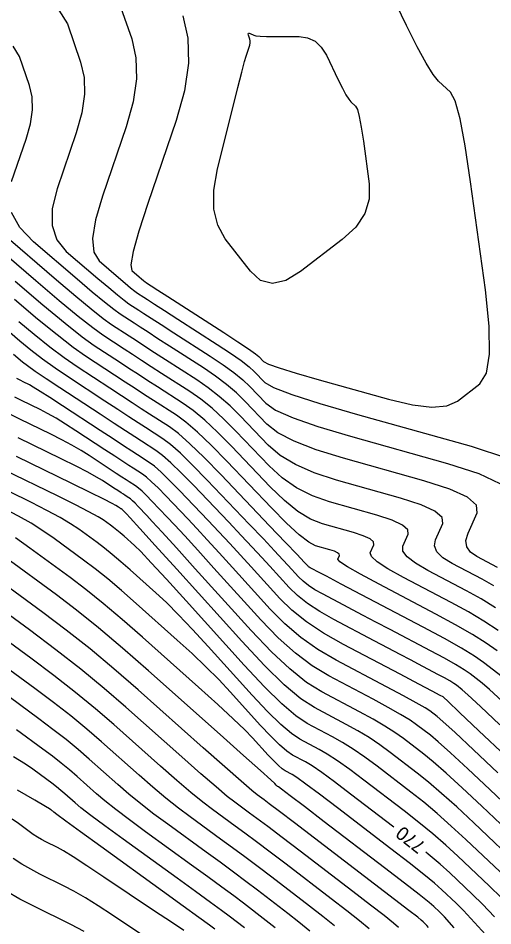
# Model space of a CAD drawing. Extents: x 2082232 to 2083549, y 592624 to 593832.
# Drawn here: x 2082388.73 to 2082413.22, y 593337.27 to 593384.11 of the extents above; entities that cross this region are included whole.
import ezdxf

# ---------------------------------------------------------------- set-up
doc = ezdxf.new("R2010")
doc.units = 0
doc.layers.add('DT_X_Contour_Major', color=7, linetype='Continuous')
doc.layers.add('DT_X_Contour_Minor', color=7, linetype='Continuous')

msp = doc.modelspace()

# ---------------------------------------------------------------- linework, layer by layer
at = {"layer": 'DT_X_Contour_Major'}
for points in [[(2082388.391, 593375.671), (2082389.141, 593377.865), (2082389.363, 593378.655), (2082389.466, 593379.38), (2082389.45, 593380.04), (2082389.315, 593380.635), (2082388.798, 593382.134), (2082388.468, 593382.668)], [(2082413.461, 593355.756), (2082412.387, 593356.321), (2082412.057, 593356.555), (2082411.872, 593356.835), (2082411.833, 593357.16), (2082411.939, 593357.53), (2082412.417, 593358.576), (2082412.379, 593358.975), (2082411.907, 593359.384), (2082411.002, 593359.804), (2082409.663, 593360.235), (2082405.514, 593361.401), (2082404.1, 593361.838), (2082402.97, 593362.276), (2082402.124, 593362.716), (2082401.561, 593363.157), (2082400.438, 593364.333), (2082399.988, 593364.771), (2082399.48, 593365.205), (2082398.913, 593365.633), (2082398.288, 593366.056), (2082396.544, 593367.178), (2082395.938, 593367.568), (2082395.43, 593367.897), (2082395.019, 593368.163), (2082394.705, 593368.368), (2082393.997, 593368.832), (2082393.659, 593369.075), (2082393.176, 593369.456), (2082392.548, 593369.976), (2082391.774, 593370.633), (2082389.519, 593372.572), (2082388.814, 593373.311), (2082388.391, 593374.074)], [(2082413.696, 593350.125), (2082412.738, 593350.866), (2082412.275, 593351.188), (2082411.602, 593351.597), (2082410.721, 593352.094), (2082409.63, 593352.678), (2082405.393, 593354.906), (2082404.628, 593355.308), (2082404.15, 593355.559), (2082403.958, 593355.66), (2082403.83, 593355.727), (2082403.786, 593355.753), (2082403.747, 593355.778), (2082403.714, 593355.804), (2082403.688, 593355.829), (2082403.626, 593355.898), (2082403.488, 593356.043), (2082403.121, 593356.429), (2082402.525, 593357.054), (2082401.7, 593357.918), (2082399.194, 593360.544), (2082398.324, 593361.437), (2082397.591, 593362.146), (2082396.995, 593362.671), (2082396.538, 593363.013), (2082395.502, 593363.68), (2082395.082, 593363.95), (2082394.602, 593364.263), (2082394.059, 593364.616), (2082393.455, 593365.011), (2082391.763, 593366.12), (2082391.095, 593366.581), (2082390.358, 593367.133), (2082389.554, 593367.776), (2082388.761, 593368.443)], [(2082416.436, 593341.111), (2082413.066, 593344.301), (2082411.927, 593345.373), (2082411.037, 593346.198), (2082410.395, 593346.775), (2082410.002, 593347.104), (2082409.287, 593347.651), (2082408.945, 593347.887), (2082408.457, 593348.184), (2082407.822, 593348.542), (2082407.041, 593348.962), (2082404.763, 593350.164), (2082403.902, 593350.684), (2082403.029, 593351.341), (2082402.142, 593352.135), (2082401.243, 593353.066), (2082398.828, 593355.733), (2082397.998, 593356.648), (2082397.321, 593357.39), (2082396.795, 593357.959), (2082396.422, 593358.357), (2082395.629, 593359.188), (2082395.353, 593359.471), (2082395.121, 593359.696), (2082394.932, 593359.862), (2082394.788, 593359.97), (2082394.46, 593360.181), (2082394.303, 593360.282), (2082394.08, 593360.428), (2082393.789, 593360.618), (2082393.431, 593360.852), (2082392.388, 593361.535), (2082391.971, 593361.796), (2082391.501, 593362.067), (2082390.98, 593362.347), (2082390.406, 593362.636), (2082388.805, 593363.421), (2082388.236, 593363.705)], [(2082408.11, 593342.37), (2082405.879, 593344.075), (2082405.053, 593344.699), (2082404.39, 593345.183), (2082403.891, 593345.527), (2082403.556, 593345.73), (2082402.881, 593346.087), (2082402.587, 593346.283), (2082402.212, 593346.606), (2082401.756, 593347.055), (2082401.219, 593347.63), (2082399.678, 593349.332), (2082399.073, 593349.979), (2082398.414, 593350.642), (2082397.702, 593351.323), (2082396.936, 593352.02), (2082394.821, 593353.903), (2082394.056, 593354.572), (2082393.348, 593355.169), (2082392.696, 593355.693), (2082392.102, 593356.144), (2082390.591, 593357.251), (2082390.008, 593357.656), (2082389.392, 593358.044), (2082388.742, 593358.414), (2082388.06, 593358.766)], [(2082406.835, 593337.123), (2082406.33, 593337.537), (2082405.678, 593338.052), (2082404.878, 593338.67), (2082402.548, 593340.451), (2082401.728, 593341.075), (2082401.018, 593341.612), (2082400.416, 593342.061), (2082399.923, 593342.423), (2082398.753, 593343.27), (2082398.257, 593343.649), (2082397.644, 593344.149), (2082396.914, 593344.771), (2082396.069, 593345.515), (2082393.659, 593347.66), (2082392.713, 593348.477), (2082391.684, 593349.32), (2082390.571, 593350.189), (2082389.373, 593351.083), (2082386.069, 593353.503)], [(2082398.877, 593337.096), (2082398.595, 593337.305), (2082398.052, 593337.702), (2082397.248, 593338.287), (2082396.182, 593339.06), (2082392.992, 593341.372), (2082391.943, 593342.132), (2082391.188, 593342.681), (2082390.727, 593343.017), (2082390.56, 593343.14), (2082390.508, 593343.187), (2082390.487, 593343.205), (2082390.465, 593343.223), (2082390.441, 593343.242), (2082390.415, 593343.261), (2082390.343, 593343.314), (2082390.141, 593343.434), (2082389.589, 593343.756), (2082388.687, 593344.28)], [(2082413.306, 593337.734), (2082412.679, 593338.39), (2082412.176, 593338.887), (2082411, 593340), (2082410.501, 593340.452), (2082409.885, 593340.973), (2082409.761, 593341.073)]]:
    msp.add_lwpolyline(points, dxfattribs=at)
at = {"layer": 'DT_X_Contour_Minor'}
for points in [[(2082397.22, 593384.23), (2082397.483, 593383.069), (2082397.514, 593381.779), (2082397.313, 593380.363), (2082396.879, 593378.82), (2082395.413, 593374.534), (2082394.95, 593373.113), (2082394.659, 593372.063), (2082394.541, 593371.385), (2082394.594, 593371.079), (2082394.968, 593370.757), (2082395.097, 593370.648), (2082395.201, 593370.562), (2082395.281, 593370.499), (2082395.337, 593370.459), (2082395.454, 593370.382), (2082395.594, 593370.291), (2082395.927, 593370.077), (2082396.452, 593369.739), (2082397.169, 593369.278), (2082399.338, 593367.882), (2082400.061, 593367.413), (2082400.604, 593367.05), (2082400.966, 593366.794), (2082401.147, 593366.645), (2082401.389, 593366.392), (2082401.637, 593366.261), (2082402.197, 593366.06), (2082403.071, 593365.788), (2082404.259, 593365.446), (2082407.842, 593364.44), (2082409.072, 593364.151), (2082410.073, 593364.039), (2082410.847, 593364.105), (2082411.393, 593364.347), (2082412.543, 593365.23), (2082412.885, 593365.781), (2082413.047, 593366.774), (2082413.03, 593368.207), (2082412.834, 593370.08), (2082412.07, 593375.665), (2082411.791, 593377.524), (2082411.525, 593378.913), (2082411.272, 593379.832), (2082411.033, 593380.28), (2082410.415, 593380.85), (2082410.138, 593381.19), (2082409.772, 593381.782), (2082409.316, 593382.625), (2082408.771, 593383.72), (2082407.199, 593386.977)], [(2082393.738, 593385.484), (2082394.585, 593383.032), (2082394.805, 593382.059), (2082394.831, 593380.98), (2082394.663, 593379.794), (2082394.3, 593378.502), (2082393.072, 593374.913), (2082392.717, 593373.695), (2082392.57, 593372.733), (2082392.632, 593372.027), (2082392.903, 593371.577), (2082393.904, 593370.716), (2082394.247, 593370.424), (2082394.526, 593370.194), (2082394.74, 593370.024), (2082394.89, 593369.916), (2082395.204, 593369.711), (2082395.402, 593369.582), (2082395.761, 593369.35), (2082396.281, 593369.016), (2082396.961, 593368.578), (2082398.988, 593367.274), (2082399.679, 593366.819), (2082400.229, 593366.435), (2082400.64, 593366.12), (2082400.911, 593365.875), (2082401.446, 593365.313), (2082401.897, 593365.052), (2082402.845, 593364.689), (2082404.292, 593364.225), (2082406.238, 593363.659), (2082412.091, 593362.016), (2082413.98, 593361.407)], [(2082390.834, 593384.513), (2082391.268, 593383.809), (2082391.95, 593381.833), (2082392.128, 593381.05), (2082392.149, 593380.18), (2082392.013, 593379.225), (2082391.72, 593378.183), (2082390.732, 593375.292), (2082390.483, 593374.278), (2082390.481, 593373.404), (2082390.723, 593372.669), (2082391.211, 593372.074), (2082392.839, 593370.675), (2082393.397, 593370.2), (2082393.851, 593369.825), (2082394.199, 593369.549), (2082394.443, 593369.374), (2082394.954, 593369.039), (2082395.211, 593368.872), (2082395.596, 593368.623), (2082396.109, 593368.292), (2082396.752, 593367.878), (2082398.638, 593366.665), (2082399.296, 593366.226), (2082399.854, 593365.82), (2082400.314, 593365.446), (2082400.674, 593365.104), (2082401.504, 593364.235), (2082402.01, 593363.884), (2082402.908, 593363.483), (2082404.196, 593363.031), (2082405.876, 593362.53), (2082410.877, 593361.125), (2082412.491, 593360.606), (2082413.582, 593360.099)], [(2082403.301, 593371.03), (2082402.534, 593370.567), (2082401.847, 593370.416), (2082401.239, 593370.577), (2082400.712, 593371.049), (2082399.411, 593372.725), (2082399.021, 593373.423), (2082398.826, 593374.257), (2082398.825, 593375.23), (2082399.02, 593376.339), (2082399.798, 593379.482), (2082400.061, 593380.532), (2082400.263, 593381.327), (2082400.406, 593381.866), (2082400.489, 593382.149), (2082400.63, 593382.564), (2082400.674, 593382.71), (2082400.697, 593382.835), (2082400.701, 593382.941), (2082400.685, 593383.026), (2082400.615, 593383.228), (2082400.601, 593383.29), (2082400.61, 593383.325), (2082400.642, 593383.332), (2082400.698, 593383.311), (2082400.878, 593383.221), (2082400.997, 593383.191), (2082401.216, 593383.17), (2082401.537, 593383.157), (2082401.959, 593383.152), (2082403.22, 593383.152), (2082403.663, 593383.092), (2082404.045, 593382.912), (2082404.367, 593382.612), (2082404.629, 593382.193), (2082405.246, 593380.915), (2082405.46, 593380.485), (2082405.638, 593380.154), (2082405.782, 593379.921), (2082405.891, 593379.788), (2082406.134, 593379.564), (2082406.227, 593379.388), (2082406.326, 593379.028), (2082406.431, 593378.483), (2082406.54, 593377.753), (2082406.84, 593375.561), (2082406.838, 593374.765), (2082406.605, 593374.019), (2082406.143, 593373.324), (2082405.452, 593372.68), (2082403.301, 593371.03)], [(2082413.358, 593353.683), (2082412.615, 593354.142), (2082411.867, 593354.557), (2082409.866, 593355.609), (2082409.222, 593355.983), (2082408.793, 593356.317), (2082408.578, 593356.609), (2082408.576, 593356.861), (2082408.857, 593357.478), (2082408.835, 593357.712), (2082408.557, 593357.953), (2082408.024, 593358.201), (2082407.235, 593358.455), (2082404.79, 593359.142), (2082403.908, 593359.451), (2082403.095, 593359.864), (2082402.351, 593360.38), (2082401.675, 593361), (2082399.966, 593362.791), (2082399.336, 593363.423), (2082398.73, 593363.975), (2082398.148, 593364.447), (2082397.588, 593364.839), (2082396.127, 593365.779), (2082395.596, 593366.121), (2082395.099, 593366.443), (2082394.635, 593366.744), (2082394.205, 593367.025), (2082393.103, 593367.747), (2082392.577, 593368.125), (2082391.826, 593368.719), (2082390.848, 593369.527), (2082389.645, 593370.551), (2082386.136, 593373.568)], [(2082413.275, 593354.809), (2082412.664, 593355.157), (2082411.126, 593355.965), (2082410.64, 593356.269), (2082410.333, 593356.576), (2082410.205, 593356.884), (2082410.258, 593357.195), (2082410.637, 593358.027), (2082410.607, 593358.343), (2082410.232, 593358.669), (2082409.513, 593359.003), (2082408.449, 593359.345), (2082405.152, 593360.271), (2082404.004, 593360.644), (2082403.033, 593361.07), (2082402.237, 593361.548), (2082401.618, 593362.078), (2082400.202, 593363.562), (2082399.662, 593364.097), (2082399.105, 593364.59), (2082398.53, 593365.04), (2082397.938, 593365.448), (2082396.335, 593366.479), (2082395.767, 593366.845), (2082395.264, 593367.17), (2082394.827, 593367.454), (2082394.455, 593367.696), (2082393.55, 593368.289), (2082393.118, 593368.6), (2082392.501, 593369.087), (2082391.698, 593369.751), (2082390.71, 593370.592), (2082387.828, 593373.07)], [(2082413.485, 593352.519), (2082412.76, 593352.995), (2082411.954, 593353.474), (2082411.07, 593353.958), (2082408.605, 593355.254), (2082407.805, 593355.698), (2082407.253, 593356.058), (2082406.95, 593356.334), (2082406.894, 593356.527), (2082407.078, 593356.928), (2082407.063, 593357.081), (2082406.882, 593357.238), (2082406.535, 593357.4), (2082406.021, 593357.565), (2082404.429, 593358.012), (2082403.812, 593358.257), (2082403.157, 593358.657), (2082402.464, 593359.212), (2082401.732, 593359.922), (2082399.73, 593362.02), (2082399.011, 593362.748), (2082398.356, 593363.36), (2082397.765, 593363.854), (2082397.238, 593364.231), (2082395.919, 593365.079), (2082395.425, 593365.398), (2082394.933, 593365.716), (2082394.443, 593366.035), (2082393.955, 593366.354), (2082392.657, 593367.205), (2082392.037, 593367.65), (2082391.151, 593368.35), (2082389.999, 593369.303), (2082388.581, 593370.51)], [(2082413.435, 593351.457), (2082412.875, 593351.856), (2082412.162, 593352.306), (2082411.294, 593352.807), (2082410.273, 593353.358), (2082407.345, 593354.898), (2082406.388, 593355.412), (2082405.714, 593355.799), (2082405.322, 593356.059), (2082405.213, 593356.192), (2082405.298, 593356.379), (2082405.291, 593356.45), (2082405.207, 593356.523), (2082405.045, 593356.598), (2082404.807, 593356.675), (2082404.067, 593356.883), (2082403.716, 593357.064), (2082403.22, 593357.451), (2082402.578, 593358.044), (2082401.79, 593358.843), (2082399.493, 593361.249), (2082398.685, 593362.074), (2082397.981, 593362.745), (2082397.382, 593363.261), (2082396.888, 593363.622), (2082395.71, 593364.38), (2082395.254, 593364.674), (2082394.767, 593364.989), (2082394.251, 593365.326), (2082393.705, 593365.682), (2082392.21, 593366.662), (2082391.56, 593367.12), (2082390.733, 593367.76), (2082389.727, 593368.582), (2082388.543, 593369.585)], [(2082413.7, 593348.872), (2082413.045, 593349.469), (2082412.669, 593349.79), (2082412.042, 593350.275), (2082411.738, 593350.486), (2082411.297, 593350.754), (2082410.719, 593351.08), (2082410.004, 593351.463), (2082407.915, 593352.561), (2082407.178, 593352.948), (2082406.534, 593353.287), (2082405.983, 593353.578), (2082405.524, 593353.82), (2082404.424, 593354.4), (2082404.038, 593354.618), (2082403.705, 593354.837), (2082403.425, 593355.056), (2082403.199, 593355.277), (2082402.666, 593355.865), (2082402.39, 593356.164), (2082401.961, 593356.621), (2082401.379, 593357.235), (2082400.645, 593358.006), (2082398.481, 593360.273), (2082397.729, 593361.044), (2082397.097, 593361.656), (2082396.583, 593362.11), (2082396.188, 593362.405), (2082395.293, 593362.98), (2082394.911, 593363.227), (2082394.436, 593363.536), (2082393.867, 593363.907), (2082393.206, 593364.34), (2082391.317, 593365.577), (2082390.629, 593366.042), (2082389.984, 593366.506), (2082389.38, 593366.97), (2082388.819, 593367.435), (2082387.377, 593368.674)], [(2082413.58, 593347.648), (2082412.578, 593348.594), (2082411.933, 593349.196), (2082411.643, 593349.454), (2082411.345, 593349.684), (2082411.201, 593349.784), (2082410.991, 593349.912), (2082410.717, 593350.066), (2082410.378, 593350.248), (2082409.387, 593350.769), (2082408.964, 593350.991), (2082408.441, 593351.267), (2082407.816, 593351.597), (2082407.089, 593351.98), (2082405.017, 593353.073), (2082404.29, 593353.484), (2082403.663, 593353.896), (2082403.136, 593354.309), (2082402.71, 593354.724), (2082401.707, 593355.832), (2082401.292, 593356.285), (2082400.801, 593356.813), (2082400.233, 593357.416), (2082399.589, 593358.094), (2082397.768, 593360.002), (2082397.135, 593360.651), (2082396.603, 593361.166), (2082396.17, 593361.548), (2082395.838, 593361.796), (2082395.085, 593362.28), (2082394.74, 593362.503), (2082394.27, 593362.809), (2082393.676, 593363.197), (2082392.956, 593363.668), (2082390.87, 593365.035), (2082390.164, 593365.502), (2082389.609, 593365.879), (2082389.207, 593366.165), (2082388.957, 593366.36), (2082388.491, 593366.76)], [(2082413.893, 593346.022), (2082412.498, 593347.342), (2082411.498, 593348.288), (2082410.893, 593348.859), (2082410.683, 593349.056), (2082410.65, 593349.081), (2082410.502, 593349.162), (2082410.084, 593349.384), (2082409.395, 593349.749), (2082408.435, 593350.255), (2082405.516, 593351.796), (2082404.489, 593352.377), (2082403.598, 593352.967), (2082402.842, 593353.565), (2082402.221, 593354.171), (2082400.747, 593355.799), (2082400.194, 593356.406), (2082399.641, 593357.005), (2082399.087, 593357.597), (2082398.533, 593358.182), (2082397.055, 593359.731), (2082396.541, 593360.257), (2082396.109, 593360.676), (2082395.758, 593360.986), (2082395.488, 593361.187), (2082394.876, 593361.581), (2082394.585, 593361.769), (2082394.168, 593362.041), (2082393.627, 593362.394), (2082392.96, 593362.831), (2082391.016, 593364.104), (2082390.363, 593364.53), (2082389.86, 593364.851), (2082389.509, 593365.068), (2082389.309, 593365.182), (2082388.977, 593365.344), (2082388.859, 593365.403), (2082388.754, 593365.458), (2082388.663, 593365.508)], [(2082413.48, 593345.161), (2082412.212, 593346.358), (2082411.267, 593347.243), (2082410.644, 593347.817), (2082410.343, 593348.08), (2082409.968, 593348.366), (2082409.723, 593348.524), (2082409.27, 593348.784), (2082408.609, 593349.146), (2082407.738, 593349.609), (2082405.14, 593350.98), (2082404.196, 593351.531), (2082403.313, 593352.154), (2082402.492, 593352.85), (2082401.732, 593353.619), (2082399.788, 593355.766), (2082399.096, 593356.527), (2082398.481, 593357.197), (2082397.941, 593357.778), (2082397.478, 593358.269), (2082396.342, 593359.46), (2082395.947, 593359.864), (2082395.615, 593360.186), (2082395.345, 593360.424), (2082395.138, 593360.579), (2082394.668, 593360.881), (2082394.444, 593361.026), (2082394.124, 593361.234), (2082393.708, 593361.506), (2082393.196, 593361.841), (2082391.702, 593362.82), (2082391.167, 593363.163), (2082390.681, 593363.459), (2082390.244, 593363.708), (2082389.857, 593363.909), (2082388.891, 593364.382), (2082388.548, 593364.554)], [(2082415.584, 593340.666), (2082412.653, 593343.441), (2082411.642, 593344.389), (2082410.806, 593345.153), (2082410.147, 593345.732), (2082409.662, 593346.128), (2082408.605, 593346.936), (2082408.167, 593347.249), (2082407.644, 593347.584), (2082407.036, 593347.939), (2082406.344, 593348.316), (2082404.387, 593349.349), (2082403.609, 593349.837), (2082402.744, 593350.527), (2082401.793, 593351.419), (2082400.754, 593352.514), (2082397.868, 593355.701), (2082396.9, 593356.768), (2082396.161, 593357.582), (2082395.649, 593358.141), (2082395.366, 593358.445), (2082394.915, 593358.917), (2082394.759, 593359.078), (2082394.627, 593359.205), (2082394.52, 593359.3), (2082394.438, 593359.361), (2082394.251, 593359.481), (2082394.162, 593359.539), (2082394.035, 593359.622), (2082393.87, 593359.729), (2082393.667, 593359.862), (2082393.074, 593360.251), (2082392.775, 593360.43), (2082392.322, 593360.675), (2082391.715, 593360.986), (2082390.954, 593361.363), (2082388.719, 593362.459)], [(2082414.732, 593340.221), (2082412.24, 593342.581), (2082411.357, 593343.405), (2082410.576, 593344.108), (2082409.898, 593344.69), (2082409.322, 593345.151), (2082407.924, 593346.22), (2082407.388, 593346.611), (2082406.83, 593346.983), (2082406.25, 593347.336), (2082405.647, 593347.67), (2082404.01, 593348.533), (2082403.316, 593348.99), (2082402.46, 593349.714), (2082401.443, 593350.704), (2082400.265, 593351.961), (2082396.909, 593355.668), (2082395.803, 593356.889), (2082395.001, 593357.774), (2082394.503, 593358.322), (2082394.31, 593358.533), (2082394.202, 593358.646), (2082394.165, 593358.685), (2082394.133, 593358.715), (2082394.107, 593358.738), (2082394.088, 593358.753), (2082394.043, 593358.782), (2082394.021, 593358.795), (2082393.991, 593358.815), (2082393.951, 593358.841), (2082393.903, 593358.873), (2082393.76, 593358.966), (2082393.579, 593359.063), (2082393.142, 593359.282), (2082392.45, 593359.625), (2082391.502, 593360.091), (2082388.633, 593361.497)], [(2082413.88, 593339.776), (2082411.827, 593341.72), (2082411.072, 593342.42), (2082410.346, 593343.063), (2082409.649, 593343.648), (2082408.982, 593344.175), (2082407.242, 593345.505), (2082406.61, 593345.974), (2082406.017, 593346.383), (2082405.464, 593346.733), (2082404.95, 593347.023), (2082403.634, 593347.718), (2082403.061, 593348.101), (2082402.33, 593348.73), (2082401.441, 593349.606), (2082400.393, 593350.727), (2082397.389, 593354.045), (2082396.378, 593355.156), (2082395.598, 593356.002), (2082395.049, 593356.581), (2082394.731, 593356.894), (2082394.192, 593357.373), (2082393.997, 593357.544), (2082393.817, 593357.696), (2082393.651, 593357.83), (2082393.499, 593357.945), (2082393.114, 593358.227), (2082392.858, 593358.383), (2082392.38, 593358.639), (2082391.678, 593358.996), (2082390.754, 593359.453), (2082387.991, 593360.807)], [(2082413.66, 593338.716), (2082413.028, 593339.332), (2082411.414, 593340.86), (2082410.786, 593341.436), (2082410.115, 593342.018), (2082409.4, 593342.606), (2082408.642, 593343.199), (2082406.561, 593344.79), (2082405.831, 593345.336), (2082405.203, 593345.783), (2082404.677, 593346.13), (2082404.253, 593346.377), (2082403.257, 593346.902), (2082402.824, 593347.192), (2082402.271, 593347.668), (2082401.598, 593348.33), (2082400.806, 593349.179), (2082398.533, 593351.689), (2082397.725, 593352.567), (2082397.006, 593353.322), (2082396.375, 593353.952), (2082395.833, 593354.457), (2082394.506, 593355.638), (2082394.027, 593356.058), (2082393.582, 593356.433), (2082393.174, 593356.761), (2082392.8, 593357.045), (2082391.853, 593357.739), (2082391.433, 593358.02), (2082390.886, 593358.342), (2082390.21, 593358.705), (2082389.407, 593359.11), (2082387.093, 593360.244)], [(2082413.034, 593336.612), (2082412.268, 593337.454), (2082411.699, 593338.064), (2082411.324, 593338.442), (2082410.587, 593339.139), (2082410.216, 593339.467), (2082409.654, 593339.928), (2082408.903, 593340.521), (2082407.962, 593341.247), (2082405.198, 593343.359), (2082404.274, 593344.061), (2082403.577, 593344.583), (2082403.105, 593344.924), (2082402.859, 593345.084), (2082402.504, 593345.271), (2082402.35, 593345.374), (2082402.153, 593345.544), (2082401.914, 593345.78), (2082401.632, 593346.082), (2082400.822, 593346.975), (2082400.421, 593347.39), (2082399.823, 593347.962), (2082399.029, 593348.694), (2082398.038, 593349.583), (2082395.135, 593352.167), (2082394.086, 593353.086), (2082393.114, 593353.906), (2082392.219, 593354.625), (2082391.403, 593355.244), (2082389.33, 593356.763), (2082388.583, 593357.293)], [(2082411.231, 593337.174), (2082410.718, 593337.738), (2082410.472, 593337.997), (2082410.174, 593338.279), (2082409.931, 593338.483), (2082409.424, 593338.883), (2082408.654, 593339.479), (2082407.621, 593340.271), (2082404.516, 593342.644), (2082403.496, 593343.424), (2082402.763, 593343.982), (2082402.319, 593344.32), (2082402.162, 593344.437), (2082402.128, 593344.455), (2082402.113, 593344.465), (2082402.094, 593344.482), (2082402.071, 593344.504), (2082402.044, 593344.533), (2082401.967, 593344.619), (2082401.768, 593344.801), (2082401.231, 593345.283), (2082400.355, 593346.065), (2082399.141, 593347.147), (2082395.45, 593350.432), (2082394.115, 593351.601), (2082392.879, 593352.642), (2082391.742, 593353.557), (2082390.704, 593354.344), (2082388.068, 593356.274)], [(2082409.898, 593337.195), (2082409.808, 593337.291), (2082409.732, 593337.37), (2082409.671, 593337.431), (2082409.625, 593337.476), (2082409.52, 593337.572), (2082409.341, 593337.715), (2082408.88, 593338.071), (2082408.139, 593338.64), (2082407.117, 593339.422), (2082404.016, 593341.793), (2082402.981, 593342.583), (2082402.204, 593343.176), (2082401.683, 593343.571), (2082401.419, 593343.768), (2082401.058, 593344.03), (2082400.782, 593344.255), (2082400.226, 593344.736), (2082399.389, 593345.473), (2082398.272, 593346.464), (2082394.919, 593349.449), (2082393.669, 593350.538), (2082392.434, 593351.567), (2082391.212, 593352.535), (2082390.006, 593353.444), (2082386.807, 593355.786)], [(2082408.356, 593337.191), (2082408.088, 593337.419), (2082407.605, 593337.804), (2082406.908, 593338.346), (2082405.997, 593339.046), (2082403.282, 593341.122), (2082402.355, 593341.829), (2082401.611, 593342.394), (2082401.049, 593342.816), (2082400.671, 593343.095), (2082399.906, 593343.65), (2082399.519, 593343.952), (2082398.935, 593344.443), (2082398.152, 593345.122), (2082397.171, 593345.989), (2082394.289, 593348.554), (2082393.167, 593349.525), (2082391.963, 593350.513), (2082390.676, 593351.52), (2082389.307, 593352.544), (2082385.545, 593355.298)], [(2082405.055, 593337.27), (2082404.447, 593337.758), (2082403.758, 593338.293), (2082401.813, 593339.78), (2082401.102, 593340.321), (2082400.425, 593340.83), (2082399.782, 593341.306), (2082399.175, 593341.75), (2082397.601, 593342.89), (2082396.994, 593343.346), (2082396.353, 593343.855), (2082395.677, 593344.42), (2082394.967, 593345.04), (2082393.029, 593346.765), (2082392.268, 593347.422), (2082391.44, 593348.101), (2082390.545, 593348.799), (2082389.582, 593349.519), (2082386.924, 593351.465)], [(2082403.779, 593337.003), (2082403.216, 593337.465), (2082402.639, 593337.917), (2082401.079, 593339.109), (2082400.475, 593339.567), (2082399.831, 593340.048), (2082399.149, 593340.552), (2082398.427, 593341.078), (2082396.449, 593342.511), (2082395.731, 593343.042), (2082395.061, 593343.562), (2082394.44, 593344.069), (2082393.865, 593344.565), (2082392.399, 593345.871), (2082391.823, 593346.368), (2082391.196, 593346.881), (2082390.519, 593347.41), (2082389.79, 593347.954), (2082387.779, 593349.427)], [(2082401.986, 593337.171), (2082401.519, 593337.54), (2082400.345, 593338.438), (2082399.848, 593338.813), (2082399.238, 593339.266), (2082398.515, 593339.797), (2082397.678, 593340.405), (2082395.297, 593342.131), (2082394.468, 593342.739), (2082393.77, 593343.268), (2082393.202, 593343.718), (2082392.764, 593344.09), (2082391.768, 593344.976), (2082391.378, 593345.314), (2082390.953, 593345.662), (2082390.493, 593346.021), (2082389.998, 593346.39), (2082388.633, 593347.39)], [(2082400.4, 593337.164), (2082399.611, 593337.767), (2082399.222, 593338.059), (2082398.645, 593338.484), (2082397.881, 593339.042), (2082396.93, 593339.733), (2082394.144, 593341.751), (2082393.206, 593342.436), (2082392.479, 593342.974), (2082391.965, 593343.368), (2082391.662, 593343.615), (2082391.138, 593344.081), (2082390.933, 593344.259), (2082390.709, 593344.442), (2082390.467, 593344.631), (2082390.207, 593344.826), (2082389.488, 593345.352), (2082389.105, 593345.61), (2082388.493, 593345.99)], [(2082397.27, 593337.03), (2082396.634, 593337.457), (2082395.769, 593338.037), (2082393.153, 593339.787), (2082392.267, 593340.375), (2082391.571, 593340.826), (2082391.065, 593341.14), (2082390.749, 593341.318), (2082390.158, 593341.609), (2082389.938, 593341.724), (2082389.721, 593341.851), (2082389.508, 593341.99), (2082389.298, 593342.141), (2082388.742, 593342.558), (2082388.412, 593342.78)], [(2082395.668, 593336.435), (2082393.594, 593337.823), (2082392.855, 593338.307), (2082392.193, 593338.719), (2082391.607, 593339.059), (2082391.098, 593339.327), (2082389.843, 593339.946), (2082389.376, 593340.19), (2082388.915, 593340.46), (2082388.462, 593340.755)], [(2082392.141, 593336.983), (2082391.447, 593337.336), (2082389.528, 593338.282), (2082388.813, 593338.656), (2082388.109, 593339.069)]]:
    msp.add_lwpolyline(points, dxfattribs=at)

# ---------------------------------------------------------------- texts
at = {"layer": 'DT_X_Contour_Major'}
msp.add_text('770', height=0.7, rotation=141.8483, dxfattribs=at).set_placement((2082409.798, 593341.499))

doc.saveas('drawing.dxf')
